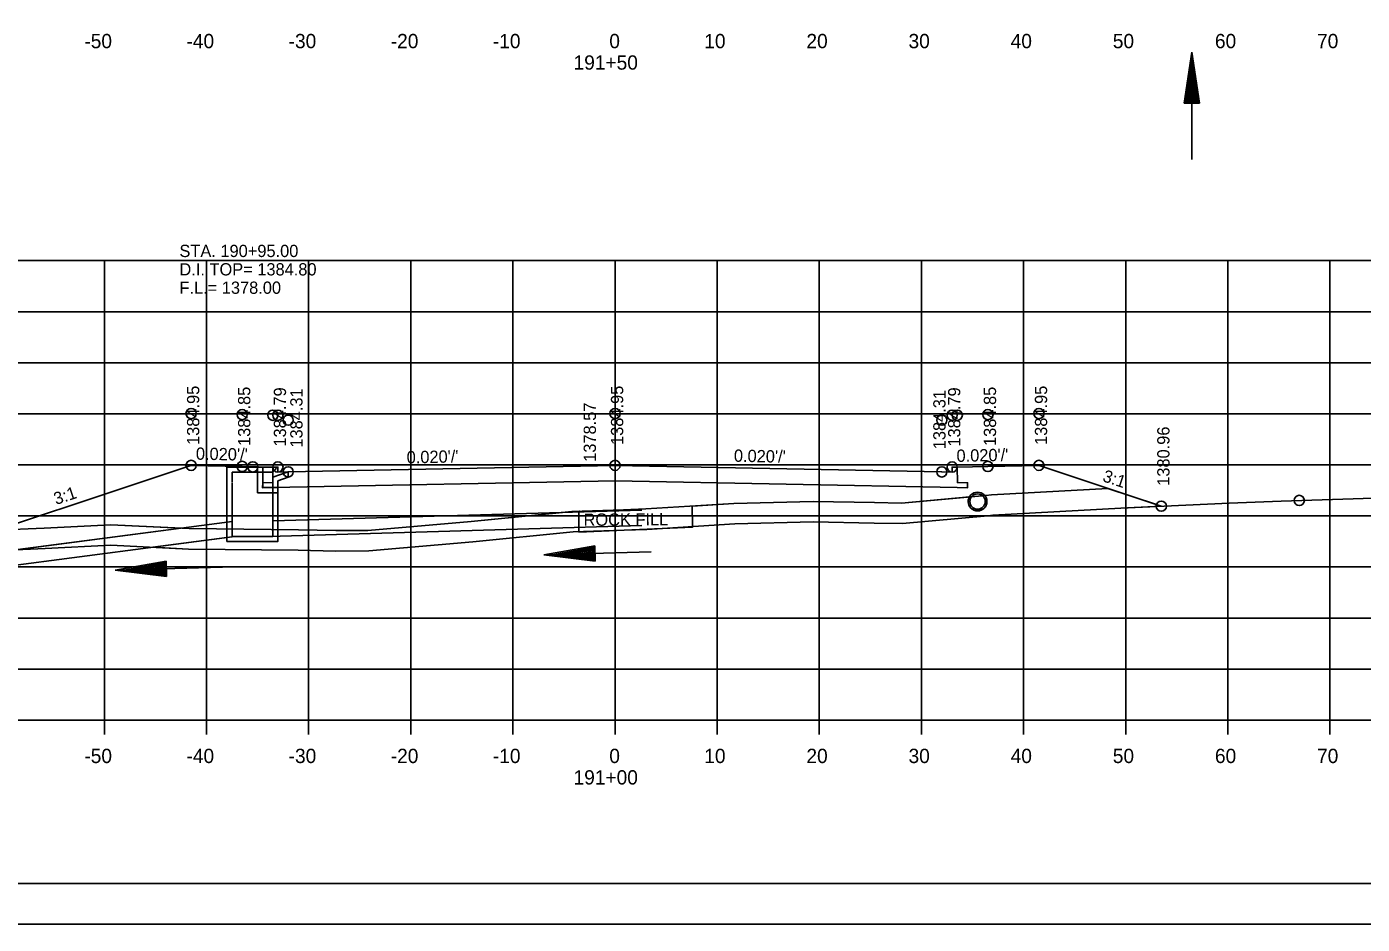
# Model space of a CAD drawing. Extents: x 1374311 to 1383814, y 384102 to 406278.
# Drawn here: x 1382582.5 to 1382713.2, y 400091.6 to 400179.5 of the extents above; entities that cross this region are included whole.
import ezdxf

# ---------------------------------------------------------------- set-up
doc = ezdxf.new("R2010")
doc.units = 0
for name, color, linetype in [('R_Axis', 7, 'Continuous'), ('R_Axis Annot', 7, 'Continuous'), ('R_Border', 7, 'Continuous'), ('R_Draft', 7, 'Continuous'), ('R_Exist Surface', 7, 'Continuous'), ('R_Fin Surface', 7, 'Continuous'), ('R_Grid', 7, 'Continuous'), ('R_No Plot', 7, 'Continuous'), ('R_Water', 7, 'Continuous'), ('R_Water Annot', 7, 'Continuous'), ('R_Xsect Elev', 7, 'Continuous'), ('R_Xsect Slope', 7, 'Continuous')]:
    doc.layers.add(name, color=color, linetype=linetype)

msp = doc.modelspace()

# ---------------------------------------------------------------- linework, layer by layer
at = {"layer": 'R_Axis'}
for p, q in [((1382500.07, 400111.62), (1382780.07, 400111.62)), ((1382590.07, 400110.22), (1382590.07, 400111.62)), ((1382600.07, 400110.22), (1382600.07, 400111.62)), ((1382610.07, 400110.22), (1382610.07, 400111.62)), ((1382620.07, 400110.22), (1382620.07, 400111.62)), ((1382630.07, 400110.22), (1382630.07, 400111.62)), ((1382640.07, 400110.22), (1382640.07, 400111.62)), ((1382650.07, 400110.22), (1382650.07, 400111.62)), ((1382660.07, 400110.22), (1382660.07, 400111.62)), ((1382670.07, 400110.22), (1382670.07, 400111.62)), ((1382680.07, 400110.22), (1382680.07, 400111.62)), ((1382690.07, 400110.22), (1382690.07, 400111.62)), ((1382700.07, 400110.22), (1382700.07, 400111.62)), ((1382710.07, 400110.22), (1382710.07, 400111.62))]:
    msp.add_line(p, q, dxfattribs=at)
at = {"layer": 'R_Border'}
msp.add_line((1382798.25, 400095.62), (1382482.07, 400095.62), dxfattribs=at)
at = {"layer": 'R_Draft'}
for p, q in [((1382695.8, 400172.03), (1382696.55, 400177.03)), ((1382697.3, 400172.03), (1382696.55, 400177.03)), ((1382695.92, 400172.03), (1382696.55, 400176.2)), ((1382696.05, 400172.03), (1382696.55, 400175.34)), ((1382697.17, 400172.03), (1382696.55, 400176.2)), ((1382697.05, 400172.03), (1382696.55, 400175.34)), ((1382696.18, 400172.03), (1382696.55, 400174.5)), ((1382696.92, 400172.03), (1382696.55, 400174.5)), ((1382696.3, 400172.03), (1382696.55, 400173.66)), ((1382696.43, 400172.03), (1382696.55, 400172.82)), ((1382696.79, 400172.03), (1382696.55, 400173.66)), ((1382696.67, 400172.03), (1382696.55, 400172.82)), ((1382697.3, 400172.03), (1382695.8, 400172.03)), ((1382638.09, 400128.69), (1382633.11, 400127.8)), ((1382638.1, 400128.56), (1382633.95, 400127.82)), ((1382638.1, 400128.43), (1382634.81, 400127.85)), ((1382638.1, 400128.31), (1382635.64, 400127.87)), ((1382638.11, 400128.18), (1382636.49, 400127.89)), ((1382638.11, 400128.05), (1382637.32, 400127.91)), ((1382638.12, 400127.82), (1382637.32, 400127.91)), ((1382638.13, 400127.19), (1382638.09, 400128.69)), ((1382596.11, 400127.18), (1382591.13, 400126.3)), ((1382596.11, 400127.06), (1382591.97, 400126.32)), ((1382596.12, 400126.93), (1382592.83, 400126.34)), ((1382596.12, 400126.81), (1382593.66, 400126.37)), ((1382596.12, 400126.68), (1382594.5, 400126.39)), ((1382596.15, 400125.69), (1382596.11, 400127.18)), ((1382638.13, 400127.19), (1382633.11, 400127.8)), ((1382638.13, 400127.31), (1382633.95, 400127.82)), ((1382638.13, 400127.44), (1382634.81, 400127.85)), ((1382638.12, 400127.56), (1382635.64, 400127.87)), ((1382638.12, 400127.69), (1382636.49, 400127.89)), ((1382596.15, 400125.69), (1382591.13, 400126.3)), ((1382596.15, 400125.81), (1382591.97, 400126.32)), ((1382596.14, 400125.94), (1382592.83, 400126.34)), ((1382596.14, 400126.06), (1382593.66, 400126.37)), ((1382596.14, 400126.19), (1382594.5, 400126.39)), ((1382596.13, 400126.55), (1382595.34, 400126.41)), ((1382596.13, 400126.32), (1382595.34, 400126.41))]:
    msp.add_line(p, q, dxfattribs=at)
at = {"layer": 'R_Exist Surface'}
msp.add_lwpolyline([(1382580.65, 400128.26), (1382584.27, 400128.43), (1382590.69, 400128.75), (1382598.31, 400128.38), (1382609.04, 400128.26), (1382612.7, 400128.18), (1382615.96, 400128.19), (1382626.15, 400129.09), (1382635.98, 400130.06), (1382640.96, 400130.21), (1382643.19, 400130.3), (1382651.8, 400130.85), (1382659.47, 400131.03), (1382665.45, 400130.92), (1382668.21, 400130.88), (1382676.57, 400131.64), (1382677.07, 400131.69), (1382689.59, 400132.39), (1382700.19, 400132.88), (1382705.3, 400133.08), (1382725.39, 400133.72)], dxfattribs=at)
msp.add_circle((1382675.57, 400133.03), 0.917, dxfattribs=at)
at = {"layer": 'R_Fin Surface'}
for p, q in [((1382693.09, 400132.73), (1382688.32, 400134.32)), ((1382597.58, 400130.42), (1382590.69, 400130.75)), ((1382659.47, 400131.03), (1382665.45, 400130.92)), ((1382665.45, 400130.92), (1382668.21, 400130.88)), ((1382581.18, 400128.28), (1382597.58, 400130.42)), ((1382602.07, 400129.5), (1382594.8, 400128.55))]:
    msp.add_line(p, q, dxfattribs=at)
for points in [[(1382572.44, 400127.86), (1382598.54, 400136.56), (1382598.56, 400136.57), (1382598.56, 400136.57), (1382603.56, 400136.47), (1382606.56, 400136.41), (1382606.56, 400136.41), (1382607.06, 400136.41), (1382607.06, 400136.41), (1382607.06, 400136.41), (1382607.07, 400135.91), (1382608.07, 400135.93), (1382608.07, 400135.93), (1382640.05, 400136.56), (1382640.07, 400136.57), (1382672.05, 400135.93), (1382672.07, 400135.93), (1382673.07, 400135.91), (1382673.07, 400135.91), (1382673.07, 400135.91), (1382673.08, 400136.41), (1382673.58, 400136.41), (1382673.58, 400136.41), (1382676.58, 400136.47), (1382676.58, 400136.47), (1382676.58, 400136.47), (1382681.58, 400136.57), (1382681.59, 400136.56), (1382693.56, 400132.57)], [(1382673.58, 400136.41), (1382673.59, 400134.88), (1382674.59, 400134.87), (1382674.58, 400134.37), (1382673.58, 400134.39), (1382640.07, 400135.07), (1382606.56, 400134.39), (1382605.56, 400134.37), (1382605.57, 400134.87), (1382606.57, 400134.88), (1382606.56, 400136.41)], [(1382579.49, 400130.21), (1382584.17, 400130.42), (1382590.69, 400130.75), (1382598.37, 400130.38), (1382609.08, 400130.26), (1382612.72, 400130.18), (1382615.87, 400130.19), (1382625.97, 400131.08), (1382635.85, 400132.05), (1382640.89, 400132.21), (1382643.09, 400132.3), (1382651.71, 400132.85), (1382659.46, 400133.03), (1382665.48, 400132.92), (1382668.13, 400132.88), (1382676.39, 400133.63), (1382676.92, 400133.68), (1382688.32, 400134.32)], [(1382674.78, 400133.49), (1382668.13, 400132.88), (1382665.48, 400132.92), (1382659.46, 400133.03), (1382651.71, 400132.85), (1382647.63, 400132.56), (1382647.66, 400130.53), (1382636.53, 400130.04), (1382636.53, 400132.04), (1382636.58, 400132.1), (1382635.85, 400132.05), (1382634.92, 400131.96), (1382625.97, 400131.08), (1382615.87, 400130.19), (1382612.72, 400130.18), (1382609.08, 400130.26), (1382607.07, 400130.29)], [(1382688.32, 400134.32), (1382676.92, 400133.68), (1382676.39, 400133.63), (1382676.27, 400133.62)], [(1382677.07, 400131.69), (1382689.59, 400132.39), (1382693.06, 400132.55)], [(1382590.69, 400130.75), (1382584.17, 400130.42), (1382579.49, 400130.21)], [(1382635.98, 400130.06), (1382640.96, 400130.21), (1382643.19, 400130.3), (1382651.8, 400130.85), (1382659.47, 400131.03)], [(1382668.21, 400130.88), (1382676.57, 400131.64), (1382677.07, 400131.69)], [(1382594.8, 400128.55), (1382598.31, 400128.38), (1382609.04, 400128.26), (1382612.7, 400128.18), (1382615.96, 400128.19), (1382626.15, 400129.09), (1382635.98, 400130.06)], [(1382607.07, 400130.29), (1382607.07, 400129.64), (1382607.07, 400129.12), (1382604.57, 400129.12), (1382602.07, 400129.12), (1382602.07, 400129.5)]]:
    msp.add_lwpolyline(points, dxfattribs=at)
for centre, radius, start, end in [((1382675.57, 400133.03), 0.917, 150.0033, 40.3713), ((1382693.56, 400132.57), 0.5, 161.5651, 182.6525)]:
    msp.add_arc(centre, radius, start, end, dxfattribs=at)
at = {"layer": 'R_Grid'}
for p, q in [((1382500.07, 400156.62), (1382780.07, 400156.62)), ((1382590.07, 400111.62), (1382590.07, 400156.62)), ((1382600.07, 400111.62), (1382600.07, 400156.62)), ((1382610.07, 400111.62), (1382610.07, 400156.62)), ((1382620.07, 400111.62), (1382620.07, 400156.62)), ((1382630.07, 400111.62), (1382630.07, 400156.62)), ((1382640.07, 400111.62), (1382640.07, 400156.62)), ((1382650.07, 400111.62), (1382650.07, 400156.62)), ((1382660.07, 400111.62), (1382660.07, 400156.62)), ((1382670.07, 400111.62), (1382670.07, 400156.62)), ((1382680.07, 400111.62), (1382680.07, 400156.62)), ((1382690.07, 400111.62), (1382690.07, 400156.62)), ((1382700.07, 400111.62), (1382700.07, 400156.62)), ((1382710.07, 400111.62), (1382710.07, 400156.62)), ((1382500.07, 400151.62), (1382780.07, 400151.62)), ((1382500.07, 400146.62), (1382780.07, 400146.62)), ((1382500.07, 400141.62), (1382780.07, 400141.62)), ((1382500.07, 400136.62), (1382780.07, 400136.62)), ((1382500.07, 400131.62), (1382780.07, 400131.62)), ((1382500.07, 400126.62), (1382780.07, 400126.62)), ((1382500.07, 400121.62), (1382780.07, 400121.62)), ((1382500.07, 400116.62), (1382780.07, 400116.62)), ((1382500.07, 400111.62), (1382780.07, 400111.62))]:
    msp.add_line(p, q, dxfattribs=at)
at = {"layer": 'R_No Plot'}
msp.add_line((1382469.67, 400091.64), (1382803, 400091.64), dxfattribs=at)
for points in [[(1382469.66, 400304.97), (1382803, 400304.97), (1382803, 400091.63), (1382469.66, 400091.63)], [(1382715.99, 400301.08), (1382715.99, 400291.2), (1382751.72, 400291.2), (1382751.72, 400288.28), (1382774.92, 400288.28), (1382774.92, 400263.94), (1382798.25, 400263.94), (1382798.25, 400095.62), (1382482.07, 400095.62), (1382482.07, 400301.08)]]:
    msp.add_lwpolyline(points, close=True, dxfattribs=at)
msp.add_lwpolyline([(1382580.65, 400128.26), (1382584.27, 400128.43), (1382590.69, 400128.75), (1382598.31, 400128.38), (1382609.04, 400128.26), (1382612.7, 400128.18), (1382615.96, 400128.19), (1382626.15, 400129.09), (1382635.98, 400130.06), (1382640.96, 400130.21), (1382643.19, 400130.3), (1382651.8, 400130.85), (1382659.47, 400131.03), (1382665.45, 400130.92), (1382668.21, 400130.88), (1382676.57, 400131.64), (1382677.07, 400131.69), (1382689.59, 400132.39), (1382693.56, 400132.57), (1382681.59, 400136.56), (1382681.58, 400136.57), (1382676.58, 400136.47), (1382676.58, 400136.47), (1382676.58, 400136.47), (1382673.58, 400136.41), (1382673.59, 400134.88), (1382674.59, 400134.87), (1382674.58, 400134.37), (1382673.58, 400134.39), (1382640.07, 400135.07), (1382606.56, 400134.39), (1382605.56, 400134.37), (1382605.57, 400134.87), (1382606.57, 400134.88), (1382606.56, 400136.41), (1382606.56, 400136.41), (1382603.56, 400136.47), (1382598.56, 400136.57), (1382598.56, 400136.57), (1382598.54, 400136.56), (1382572.44, 400127.86)], dxfattribs=at)
for centre in [(1382598.56, 400141.64), (1382598.56, 400141.64), (1382603.56, 400141.54), (1382603.56, 400141.54), (1382606.56, 400141.48), (1382606.56, 400141.48), (1382607.06, 400141.48), (1382607.06, 400141.48), (1382608.07, 400141), (1382608.07, 400141), (1382640.07, 400141.64), (1382640.07, 400141.64), (1382672.07, 400141), (1382672.07, 400141), (1382673.08, 400141.48), (1382673.08, 400141.48), (1382673.58, 400141.48), (1382673.58, 400141.48), (1382676.58, 400141.54), (1382676.58, 400141.54), (1382681.58, 400141.64), (1382681.58, 400141.64), (1382598.56, 400136.57), (1382640.07, 400136.57), (1382681.58, 400136.57), (1382603.56, 400136.47), (1382604.6, 400136.42), (1382607.06, 400136.41), (1382608.07, 400135.93), (1382672.07, 400135.93), (1382673.08, 400136.41), (1382676.58, 400136.47), (1382707.07, 400133.14), (1382707.07, 400133.14), (1382693.56, 400132.57)]:
    msp.add_circle(centre, 0.5, dxfattribs=at)
at = {"layer": 'R_Water'}
for p, q in [((1382696.55, 400166.53), (1382696.55, 400177.03)), ((1382602.07, 400136.41), (1382606.82, 400136.41)), ((1382602.07, 400134.91), (1382602.07, 400136.41)), ((1382602.57, 400134.91), (1382602.57, 400135.91)), ((1382602.57, 400135.91), (1382606.57, 400135.91)), ((1382606.9, 400136.24), (1382606.57, 400135.91)), ((1382608.07, 400135.93), (1382606.57, 400135.41)), ((1382606.9, 400136.24), (1382606.82, 400136.41)), ((1382606.57, 400134.91), (1382606.57, 400135.41)), ((1382608.07, 400135.4), (1382607.07, 400135.05)), ((1382607.07, 400134.91), (1382607.07, 400135.05)), ((1382642.71, 400132.19), (1382606.57, 400131.13)), ((1382602.57, 400131.07), (1382580.11, 400128.14)), ((1382642.71, 400130.69), (1382606.17, 400129.62)), ((1382602.57, 400129.56), (1382580.15, 400126.64)), ((1382643.62, 400128.09), (1382633.11, 400127.8)), ((1382601.63, 400126.59), (1382591.13, 400126.3))]:
    msp.add_line(p, q, dxfattribs=at)
for points in [[(1382605.07, 400136.42), (1382605.07, 400133.89), (1382607.07, 400133.89), (1382607.07, 400134.39), (1382605.57, 400134.39), (1382605.57, 400136.41)], [(1382608.07, 400135.4), (1382608.07, 400135.93)], [(1382607.07, 400134.91), (1382607.07, 400129.12), (1382604.57, 400129.12), (1382602.07, 400129.12), (1382602.07, 400134.91)], [(1382606.57, 400134.91), (1382606.57, 400129.62), (1382604.57, 400129.62), (1382602.57, 400129.62), (1382602.57, 400134.86)]]:
    msp.add_lwpolyline(points, dxfattribs=at)
msp.add_circle((1382675.57, 400133.03), 0.75, dxfattribs=at)

# ---------------------------------------------------------------- texts
at = {"layer": 'R_Axis Annot'}
for s, p in [('-50', (1382588.11, 400177.42)), ('-40', (1382598.11, 400177.42)), ('-30', (1382608.11, 400177.42)), ('-20', (1382618.11, 400177.42)), ('-10', (1382628.11, 400177.42)), ('0', (1382639.51, 400177.42)), ('10', (1382648.81, 400177.42)), ('20', (1382658.81, 400177.42)), ('30', (1382668.81, 400177.42)), ('40', (1382678.81, 400177.42)), ('50', (1382688.81, 400177.42)), ('60', (1382698.81, 400177.42)), ('70', (1382708.81, 400177.42)), ('191+50', (1382636.01, 400175.32)), ('-50', (1382588.11, 400107.42)), ('-40', (1382598.11, 400107.42)), ('-30', (1382608.11, 400107.42)), ('-20', (1382618.11, 400107.42)), ('-10', (1382628.11, 400107.42)), ('0', (1382639.51, 400107.42)), ('10', (1382648.81, 400107.42)), ('20', (1382658.81, 400107.42)), ('30', (1382668.81, 400107.42)), ('40', (1382678.81, 400107.42)), ('50', (1382688.81, 400107.42)), ('60', (1382698.81, 400107.42)), ('70', (1382708.81, 400107.42)), ('191+00', (1382636.01, 400105.32))]:
    msp.add_text(s, height=1.4, dxfattribs=at).set_placement(p)
at = {"layer": 'R_Fin Surface'}
msp.add_text('ROCK FILL', height=1.2, rotation=0.3163, dxfattribs=at).set_placement((1382636.99, 400130.65))
at = {"layer": 'R_Water Annot'}
for s, p in [('STA. 190+95.00', (1382597.42, 400156.97)), ('D.I. TOP= 1384.80', (1382597.42, 400155.17)), ('F.L.= 1378.00', (1382597.42, 400153.37))]:
    msp.add_text(s, height=1.2, dxfattribs=at).set_placement(p)
at = {"layer": 'R_Xsect Elev'}
for s, p in [('1384.95', (1382599.36, 400138.57)), ('1384.85', (1382604.36, 400138.47)), ('1384.79', (1382607.86, 400138.41)), ('1384.31', (1382609.47, 400138.31)), ('1384.95', (1382640.87, 400138.57)), ('1384.31', (1382672.43, 400138.15)), ('1384.79', (1382673.88, 400138.41)), ('1384.85', (1382677.38, 400138.47)), ('1384.95', (1382682.38, 400138.57)), ('1378.57', (1382638.2, 400136.92)), ('1380.96', (1382694.36, 400134.57))]:
    msp.add_text(s, height=1.2, rotation=90, dxfattribs=at).set_placement(p)
at = {"layer": 'R_Xsect Slope'}
for s, rotation, p in [("0.020'/'", 358.8542, (1382599.02, 400137.13)), ("0.020'/'", 1.1458, (1382619.68, 400136.76)), ("0.020'/'", 358.8542, (1382651.7, 400136.93)), ("0.020'/'", 1.1458, (1382673.52, 400136.91)), ('3:1', 341.5651, (1382687.73, 400135.04)), ('3:1', 18.4349, (1382585.34, 400132.69))]:
    msp.add_text(s, height=1.2, rotation=rotation, dxfattribs=at).set_placement(p)

doc.saveas('drawing.dxf')
